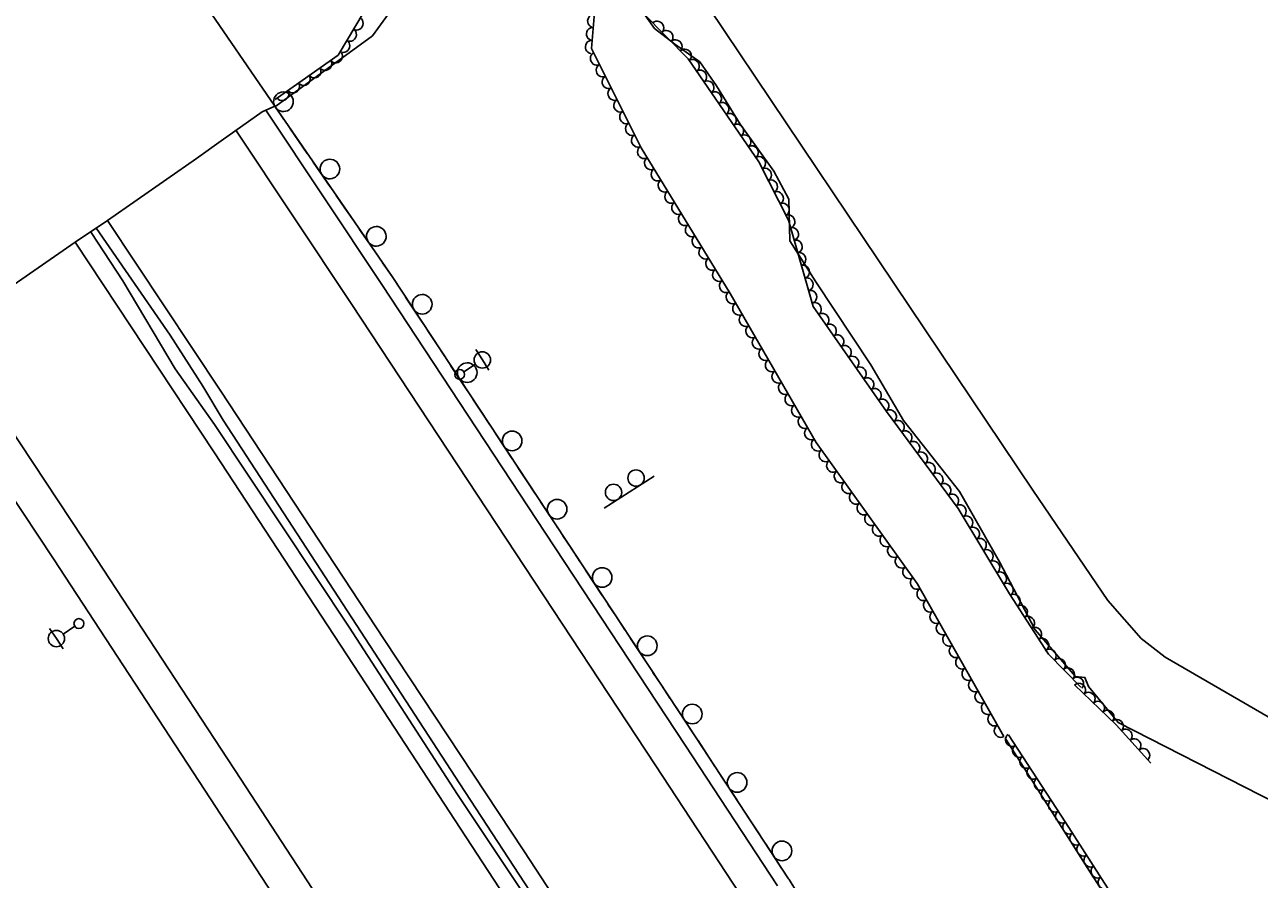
# Model space of a CAD drawing. Extents: x 1746719 to 1766531, y 631721 to 662391.
# Drawn here: x 1758297.9 to 1758675.1, y 643934.2 to 644195.5 of the extents above; entities that cross this region are included whole.
import ezdxf

# ---------------------------------------------------------------- set-up
doc = ezdxf.new("R2010")
doc.units = 0
for name, color, linetype in [('SURVEY - AERIAL SURVEY - Photo Control - Points - Elevations', 7, 'Continuous'), ('SURVEY - AERIAL SURVEY - Photo Control - Points - Numbers', 7, 'Continuous'), ('SURVEY - AERIAL SURVEY - Photo Control with Text', 7, 'Continuous'), ('SURVEY - CENTERLINE - Existing Roads - Development', 7, 'Continuous'), ('SURVEY - CENTERLINE - Existing Roads Curve Text', 7, 'Continuous'), ('SURVEY - CENTERLINE - Existing Roads Text', 7, 'Continuous'), ('SURVEY - CONTROL - Grid', 7, 'Continuous'), ('SURVEY - CONTROL - Points - Locators', 7, 'Continuous')]:
    doc.layers.add(name, color=color, linetype=linetype)

msp = doc.modelspace()

# ---------------------------------------------------------------- linework, layer by layer
at = {"layer": 'SURVEY - AERIAL SURVEY - Photo Control - Points - Elevations'}
for points in [[(1758371.52, 644169.37), (1758406.98, 644116.02), (1758456.99, 644040.03), (1758499.71, 643975.26), (1758527.89, 643932.19)], [(1758362.36, 644163.28), (1758397.81, 644109.96), (1758447.81, 644033.98), (1758490.52, 643969.22), (1758518.69, 643926.16)], [(1758323.12, 644135.61), (1758357.77, 644083.48), (1758407.72, 644007.57), (1758450.4, 643942.87), (1758478.52, 643899.88)], [(1758313.26, 644129.01), (1758355.91, 644064.6), (1758404.06, 643991.06), (1758444.57, 643928.92), (1758468.3, 643892.82)], [(1758273.24, 644102.5), (1758315.82, 644038.2), (1758363.87, 643964.8), (1758404.41, 643902.63), (1758428.2, 643866.45)], [(1758264.07, 644096.43), (1758306.64, 644032.15), (1758354.66, 643958.79), (1758395.2, 643896.6), (1758419.01, 643860.4)]]:
    msp.add_lwpolyline(points, dxfattribs=at)
at = {"layer": 'SURVEY - AERIAL SURVEY - Photo Control - Points - Numbers'}
for points in [[(1758377.05, 644166.5), (1758374.26, 644170.54)], [(1758531.24, 643934.38), (1758503.05, 643977.46), (1758460.33, 644042.23), (1758410.32, 644118.23), (1758374.26, 644170.54)], [(1758381.53, 644160), (1758378.87, 644163.87)], [(1758384.2, 644156.13), (1758381.53, 644160)], [(1758391.24, 644145.92), (1758386.02, 644153.49)], [(1758395.72, 644139.41), (1758393.05, 644143.28)], [(1758398.39, 644135.54), (1758395.72, 644139.41)], [(1758318.17, 644131.94), (1758327.82, 644117.2), (1758343.87, 644090.23), (1758355.89, 644073.29), (1758396.97, 644011.3), (1758430.15, 643960.1), (1758472.93, 643895.91)], [(1758319.76, 644133.23), (1758342.31, 644100.57), (1758352.32, 644084.95), (1758358.56, 644074.63), (1758386.84, 644031.08), (1758430.81, 643963.45), (1758463.84, 643912.81), (1758474.42, 643896.69)], [(1758405.43, 644125.33), (1758400.2, 644132.91)], [(1758409.91, 644118.83), (1758407.24, 644122.7)], [(1758412.51, 644114.91), (1758410.32, 644118.23), (1758409.91, 644118.83)], [(1758419.32, 644104.55), (1758414.27, 644112.24)], [(1758423.67, 644097.95), (1758421.08, 644101.88)], [(1758426.25, 644094.03), (1758423.67, 644097.95)], [(1758433.06, 644083.67), (1758428.01, 644091.35)], [(1758437.41, 644077.07), (1758434.82, 644081)], [(1758439.99, 644073.14), (1758437.41, 644077.07)], [(1758446.81, 644062.79), (1758441.75, 644070.47)], [(1758451.15, 644056.19), (1758448.57, 644060.11)], [(1758453.74, 644052.26), (1758451.15, 644056.19)], [(1758460.55, 644041.9), (1758460.33, 644042.23), (1758455.49, 644049.59)], [(1758464.9, 644035.31), (1758462.31, 644039.23)], [(1758467.49, 644031.38), (1758464.9, 644035.31)], [(1758474.32, 644021.03), (1758469.25, 644028.71)], [(1758478.67, 644014.44), (1758476.08, 644018.36)], [(1758481.25, 644010.51), (1758478.67, 644014.44)], [(1758488.08, 644000.16), (1758483.02, 644007.84)], [(1758492.43, 643993.57), (1758489.84, 643997.49)], [(1758495.02, 643989.64), (1758492.43, 643993.57)], [(1758501.84, 643979.29), (1758496.78, 643986.97)], [(1758506.18, 643972.69), (1758503.6, 643976.62)], [(1758508.75, 643968.75), (1758506.18, 643972.69)], [(1758515.54, 643958.38), (1758510.5, 643966.08)], [(1758519.86, 643951.77), (1758517.29, 643955.7)], [(1758522.44, 643947.83), (1758519.86, 643951.77)], [(1758529.23, 643937.46), (1758524.19, 643945.16)], [(1758533.53, 643930.83), (1758531.42, 643934.11), (1758531.24, 643934.38), (1758530.98, 643934.78)]]:
    msp.add_lwpolyline(points, dxfattribs=at)
for centre, start, end in [((1758376.93, 644171.95), 327.8457, 327.8317), ((1758391.12, 644151.37), 327.8457, 327.8317), ((1758405.31, 644130.79), 327.8457, 327.8317), ((1758419.32, 644110.01), 326.6168, 326.6028), ((1758433.07, 644089.12), 326.6168, 326.6028), ((1758446.81, 644068.24), 326.6168, 326.6028), ((1758460.55, 644047.36), 326.6168, 326.6028), ((1758474.31, 644026.49), 326.6742, 326.6602), ((1758488.08, 644005.62), 326.6742, 326.6602), ((1758501.84, 643984.75), 326.6742, 326.6602), ((1758515.55, 643963.83), 326.4639, 326.4499), ((1758529.24, 643942.91), 326.4639, 326.4499)]:
    msp.add_arc(centre, 3, start, end, dxfattribs=at)
at = {"layer": 'SURVEY - AERIAL SURVEY - Photo Control with Text'}
for points in [[(1758357.22, 644204.88), (1758383.05, 644220.62), (1758402.6, 644241.08), (1758415.53, 644257.1), (1758432.78, 644268.66), (1758446.64, 644256.3), (1758459.18, 644238.58), (1758471.21, 644218.29), (1758476.71, 644218.41), (1758480.23, 644205.82), (1758500.59, 644185.08), (1758522.16, 644153.55), (1758531.2, 644135.73), (1758538.82, 644109.36), (1758561.21, 644077.27), (1758583.13, 644047.54), (1758598.82, 644021.45), (1758610.69, 644003.06), (1758620.59, 643992.95)], [(1758597.02, 643977.83), (1758570.58, 644024.62), (1758539.68, 644067.76), (1758513.4, 644113.32), (1758486.25, 644157.85), (1758471.01, 644188.26), (1758471.87, 644197.98), (1758453.98, 644216.35), (1758435.81, 644246.14), (1758421.63, 644241.99), (1758409.25, 644212.5), (1758393.62, 644186.19), (1758374.36, 644172.62)], [(1758618.63, 643993.62), (1758631.32, 643981.48), (1758641.97, 643969.74)], [(1758684.67, 643847.93), (1758672.93, 643869.18), (1758662.4, 643879.44), (1758639.85, 643914.33), (1758616, 643951.46), (1758598.43, 643978.35)]]:
    msp.add_lwpolyline(points, dxfattribs=at)
for centre, major_axis in [((1758399.35, 644195.84), (-1.02, -1.72)), ((1758471.75, 644196.66), (0.17, 1.99)), ((1758491.2, 644194.65), (1.4, -1.43)), ((1758397.31, 644192.4), (-1.02, -1.72)), ((1758471.4, 644192.67), (0.17, 1.99)), ((1758494, 644191.79), (1.4, -1.43)), ((1758395.27, 644188.96), (-1.02, -1.72)), ((1758471.05, 644188.69), (0.17, 1.99)), ((1758496.81, 644188.94), (1.4, -1.43)), ((1758499.61, 644186.09), (1.4, -1.43)), ((1758389.72, 644183.44), (-1.63, -1.15)), ((1758392.99, 644185.74), (-1.63, -1.15)), ((1758472.61, 644185.07), (-0.9, 1.79)), ((1758502.06, 644182.94), (1.13, -1.65)), ((1758386.45, 644181.13), (-1.63, -1.15)), ((1758474.4, 644181.49), (-0.9, 1.79)), ((1758504.32, 644179.64), (1.13, -1.65)), ((1758379.91, 644176.53), (-1.63, -1.15)), ((1758383.18, 644178.83), (-1.63, -1.15)), ((1758476.2, 644177.92), (-0.9, 1.79)), ((1758506.57, 644176.34), (1.13, -1.65)), ((1758376.64, 644174.22), (-1.63, -1.15)), ((1758477.99, 644174.34), (-0.9, 1.79)), ((1758508.83, 644173.04), (1.13, -1.65)), ((1758479.78, 644170.76), (-0.9, 1.79)), ((1758481.57, 644167.19), (-0.9, 1.79)), ((1758511.09, 644169.74), (1.13, -1.65)), ((1758483.36, 644163.61), (-0.9, 1.79)), ((1758513.35, 644166.43), (1.13, -1.65)), ((1758515.61, 644163.13), (1.13, -1.65)), ((1758485.16, 644160.04), (-0.9, 1.79)), ((1758517.87, 644159.83), (1.13, -1.65)), ((1758487.06, 644156.52), (-1.04, 1.71)), ((1758520.12, 644156.53), (1.13, -1.65)), ((1758489.14, 644153.11), (-1.04, 1.71)), ((1758522.34, 644153.2), (0.9, -1.78)), ((1758491.22, 644149.69), (-1.04, 1.71)), ((1758524.15, 644149.63), (0.9, -1.78)), ((1758493.31, 644146.28), (-1.04, 1.71)), ((1758525.96, 644146.07), (0.9, -1.78)), ((1758495.39, 644142.86), (-1.04, 1.71)), ((1758527.77, 644142.5), (0.9, -1.78)), ((1758497.47, 644139.45), (-1.04, 1.71)), ((1758529.57, 644138.93), (0.9, -1.78)), ((1758499.55, 644136.03), (-1.04, 1.71)), ((1758531.31, 644135.34), (0.56, -1.92)), ((1758501.64, 644132.62), (-1.04, 1.71)), ((1758532.42, 644131.49), (0.56, -1.92)), ((1758503.72, 644129.2), (-1.04, 1.71)), ((1758505.8, 644125.78), (-1.04, 1.71)), ((1758533.53, 644127.65), (0.56, -1.92)), ((1758507.88, 644122.37), (-1.04, 1.71)), ((1758534.64, 644123.81), (0.56, -1.92)), ((1758509.97, 644118.95), (-1.04, 1.71)), ((1758535.75, 644119.96), (0.56, -1.92)), ((1758512.05, 644115.54), (-1.04, 1.71)), ((1758536.86, 644116.12), (0.56, -1.92)), ((1758514.1, 644112.11), (-1, 1.73)), ((1758537.97, 644112.28), (0.56, -1.92)), ((1758516.1, 644108.64), (-1, 1.73)), ((1758539.37, 644108.57), (1.14, -1.64)), ((1758518.1, 644105.18), (-1, 1.73)), ((1758541.66, 644105.29), (1.14, -1.64)), ((1758520.1, 644101.71), (-1, 1.73)), ((1758543.95, 644102.01), (1.14, -1.64)), ((1758522.09, 644098.25), (-1, 1.73)), ((1758546.23, 644098.73), (1.14, -1.64)), ((1758548.52, 644095.45), (1.14, -1.64)), ((1758524.09, 644094.78), (-1, 1.73)), ((1758550.81, 644092.17), (1.14, -1.64)), ((1758526.09, 644091.32), (-1, 1.73)), ((1758553.1, 644088.89), (1.14, -1.64)), ((1758528.09, 644087.85), (-1, 1.73)), ((1758530.09, 644084.39), (-1, 1.73)), ((1758555.39, 644085.61), (1.14, -1.64)), ((1758532.09, 644080.92), (-1, 1.73)), ((1758557.68, 644082.33), (1.14, -1.64)), ((1758534.09, 644077.46), (-1, 1.73)), ((1758559.97, 644079.05), (1.14, -1.64)), ((1758536.08, 644073.99), (-1, 1.73)), ((1758562.29, 644075.79), (1.19, -1.61)), ((1758564.67, 644072.58), (1.19, -1.61)), ((1758538.08, 644070.53), (-1, 1.73)), ((1758567.04, 644069.36), (1.19, -1.61)), ((1758540.15, 644067.1), (-1.16, 1.63)), ((1758569.42, 644066.14), (1.19, -1.61)), ((1758542.48, 644063.85), (-1.16, 1.63)), ((1758571.79, 644062.92), (1.19, -1.61)), ((1758544.81, 644060.6), (-1.16, 1.63)), ((1758574.16, 644059.7), (1.19, -1.61)), ((1758547.14, 644057.35), (-1.16, 1.63)), ((1758549.47, 644054.1), (-1.16, 1.63)), ((1758576.54, 644056.48), (1.19, -1.61)), ((1758551.8, 644050.85), (-1.16, 1.63)), ((1758578.91, 644053.26), (1.19, -1.61)), ((1758581.29, 644050.04), (1.19, -1.61)), ((1758554.13, 644047.59), (-1.16, 1.63)), ((1758583.59, 644046.77), (1.03, -1.71)), ((1758556.45, 644044.34), (-1.16, 1.63)), ((1758585.65, 644043.35), (1.03, -1.71)), ((1758558.78, 644041.09), (-1.16, 1.63)), ((1758587.71, 644039.92), (1.03, -1.71)), ((1758561.11, 644037.84), (-1.16, 1.63)), ((1758589.78, 644036.49), (1.03, -1.71)), ((1758563.44, 644034.59), (-1.16, 1.63)), ((1758591.84, 644033.06), (1.03, -1.71)), ((1758565.77, 644031.34), (-1.16, 1.63)), ((1758568.1, 644028.08), (-1.16, 1.63)), ((1758593.9, 644029.63), (1.03, -1.71)), ((1758570.43, 644024.83), (-1.16, 1.63)), ((1758595.96, 644026.21), (1.03, -1.71)), ((1758572.42, 644021.37), (-0.98, 1.74)), ((1758598.02, 644022.78), (1.03, -1.71)), ((1758574.39, 644017.88), (-0.98, 1.74)), ((1758600.15, 644019.39), (1.08, -1.68)), ((1758602.32, 644016.03), (1.08, -1.68)), ((1758576.36, 644014.4), (-0.98, 1.74)), ((1758604.49, 644012.67), (1.08, -1.68)), ((1758578.32, 644010.92), (-0.98, 1.74)), ((1758606.66, 644009.31), (1.08, -1.68)), ((1758580.29, 644007.43), (-0.98, 1.74)), ((1758608.83, 644005.95), (1.08, -1.68)), ((1758582.26, 644003.95), (-0.98, 1.74)), ((1758611.09, 644002.66), (1.4, -1.43)), ((1758584.23, 644000.47), (-0.98, 1.74)), ((1758613.88, 643999.8), (1.4, -1.43)), ((1758586.19, 643996.99), (-0.98, 1.74)), ((1758616.68, 643996.94), (1.4, -1.43)), ((1758619.48, 643994.09), (1.4, -1.43)), ((1758588.16, 643993.5), (-0.98, 1.74)), ((1758590.13, 643990.02), (-0.98, 1.74)), ((1758620.08, 643992.23), (1.45, -1.38)), ((1758622.97, 643989.47), (1.45, -1.38)), ((1758592.1, 643986.54), (-0.98, 1.74)), ((1758625.86, 643986.71), (1.45, -1.38)), ((1758594.06, 643983.06), (-0.98, 1.74)), ((1758628.75, 643983.94), (1.45, -1.38)), ((1758596.03, 643979.57), (-0.98, 1.74)), ((1758631.62, 643981.16), (1.34, -1.48)), ((1758634.31, 643978.19), (1.34, -1.48)), ((1758599.44, 643976.81), (-1.09, 1.67)), ((1758636.99, 643975.23), (1.34, -1.48)), ((1758601.63, 643973.46), (-1.09, 1.67)), ((1758639.68, 643972.26), (1.34, -1.48)), ((1758603.81, 643970.11), (-1.09, 1.67)), ((1758606, 643966.77), (-1.09, 1.67)), ((1758608.19, 643963.42), (-1.09, 1.67)), ((1758610.38, 643960.07), (-1.09, 1.67)), ((1758612.57, 643956.72), (-1.09, 1.67)), ((1758614.75, 643953.37), (-1.09, 1.67)), ((1758616.93, 643950.02), (-1.08, 1.68)), ((1758619.09, 643946.65), (-1.08, 1.68)), ((1758621.25, 643943.28), (-1.08, 1.68)), ((1758623.42, 643939.92), (-1.08, 1.68)), ((1758625.58, 643936.55), (-1.08, 1.68)), ((1758627.74, 643933.19), (-1.08, 1.68))]:
    msp.add_ellipse(centre, major_axis=major_axis, ratio=0.940188, start_param=0, end_param=3.141593, dxfattribs=at)
at = {"layer": 'SURVEY - CENTERLINE - Existing Roads - Development'}
for p, q in [((1758437.7, 644093.01), (1758435.68, 644096.17)), ((1758432.01, 644089.37), (1758435.59, 644091.66)), ((1758437.7, 644093.01), (1758439.72, 644089.85)), ((1758307.57, 644007.82), (1758305.49, 644010.93)), ((1758313.18, 644011.57), (1758309.65, 644009.21)), ((1758307.57, 644007.82), (1758309.66, 644004.7))]:
    msp.add_line(p, q, dxfattribs=at)
for centre, radius in [((1758437.7, 644093.01), 2.5), ((1758430.75, 644088.56), 1.5), ((1758314.43, 644012.41), 1.5), ((1758307.57, 644007.82), 2.5)]:
    msp.add_circle(centre, radius, dxfattribs=at)
at = {"layer": 'SURVEY - CENTERLINE - Existing Roads Curve Text'}
for points in [[(1758374.62, 644170.56), (1758404.15, 644192.12), (1758409.84, 644199.95), (1758415.48, 644232.52)], [(1758374.62, 644170.56), (1758404.15, 644192.12), (1758409.84, 644199.95), (1758410.48, 644203.66)], [(1758597.61, 643977.01), (1758617.39, 643945.88), (1758662.34, 643875.34), (1758704.61, 643809.95), (1758741.93, 643752.08), (1758778.03, 643696.12), (1758822.35, 643623.21), (1758848.54, 643583.5), (1758881.82, 643532.03), (1758922.45, 643468.73), (1758955.21, 643418.24), (1758991.22, 643365.93), (1759032.86, 643305.85), (1759060.34, 643262.49), (1759087.59, 643224.61), (1759129.75, 643170.02), (1759169.86, 643116.48), (1759166.15, 643104.96), (1759158.27, 643084.9), (1759146.54, 643057.47)], [(1758597.61, 643977.01), (1758617.39, 643945.88), (1758624.44, 643934.81)]]:
    msp.add_lwpolyline(points, dxfattribs=at)
at = {"layer": 'SURVEY - CENTERLINE - Existing Roads Text'}
for p, q in [((1758298.25, 644282.01), (1758374.26, 644170.54)), ((1758370.46, 644168.89), (1758357.88, 644160.01)), ((1758374.26, 644170.54), (1758370.46, 644168.89)), ((1758357.88, 644160.01), (1758350.39, 644154.55)), ((1758350.39, 644154.55), (1758323.12, 644135.61)), ((1758323.12, 644135.61), (1758313.26, 644129.01)), ((1758313.26, 644129.01), (1758285.68, 644109.87))]:
    msp.add_line(p, q, dxfattribs=at)
at = {"layer": 'SURVEY - CONTROL - Grid'}
for p, q in [((1758474.92, 644047.71), (1758490.2, 644057.44)), ((1758484.66, 644056.88), (1758484.66, 644056.88)), ((1758484.66, 644056.88), (1758484.66, 644056.88)), ((1758477.77, 644052.49), (1758477.77, 644052.49)), ((1758477.77, 644052.49), (1758477.77, 644052.49))]:
    msp.add_line(p, q, dxfattribs=at)
for centre in [(1758484.66, 644056.89), (1758484.66, 644056.89), (1758477.78, 644052.51), (1758477.78, 644052.51)]:
    msp.add_circle(centre, 2.5, dxfattribs=at)
at = {"layer": 'SURVEY - CONTROL - Points - Locators'}
for points in [[(1758919.44, 643915.17), (1758866.67, 643915.1), (1758777.33, 643937.96), (1758727.93, 643954.84), (1758646.3, 644002.08), (1758639.03, 644007.88), (1758628.85, 644019.48), (1758605.93, 644053.21), (1758389.13, 644376.22)], [(1758622.87, 643993.21), (1758621.8, 643995.92), (1758618.92, 643996.22), (1758606.63, 644010.46), (1758595.68, 644031.25), (1758583.45, 644052.73), (1758566.41, 644074.5), (1758556.36, 644091.5), (1758539.64, 644116.91), (1758531.61, 644129.45), (1758531.36, 644142.16), (1758526.81, 644150.72), (1758516.43, 644165.11), (1758509.29, 644176.77), (1758504.11, 644184.17), (1758496.52, 644189.5), (1758490.35, 644194.37), (1758481.29, 644207.12)], [(1758622.87, 643993.21), (1758631.99, 643982.15), (1758718.99, 643937.69), (1758777.06, 643917.64), (1758827.43, 643905.27), (1758870.09, 643895.86), (1758923.75, 643895.79)]]:
    msp.add_lwpolyline(points, dxfattribs=at)

doc.saveas('drawing.dxf')
